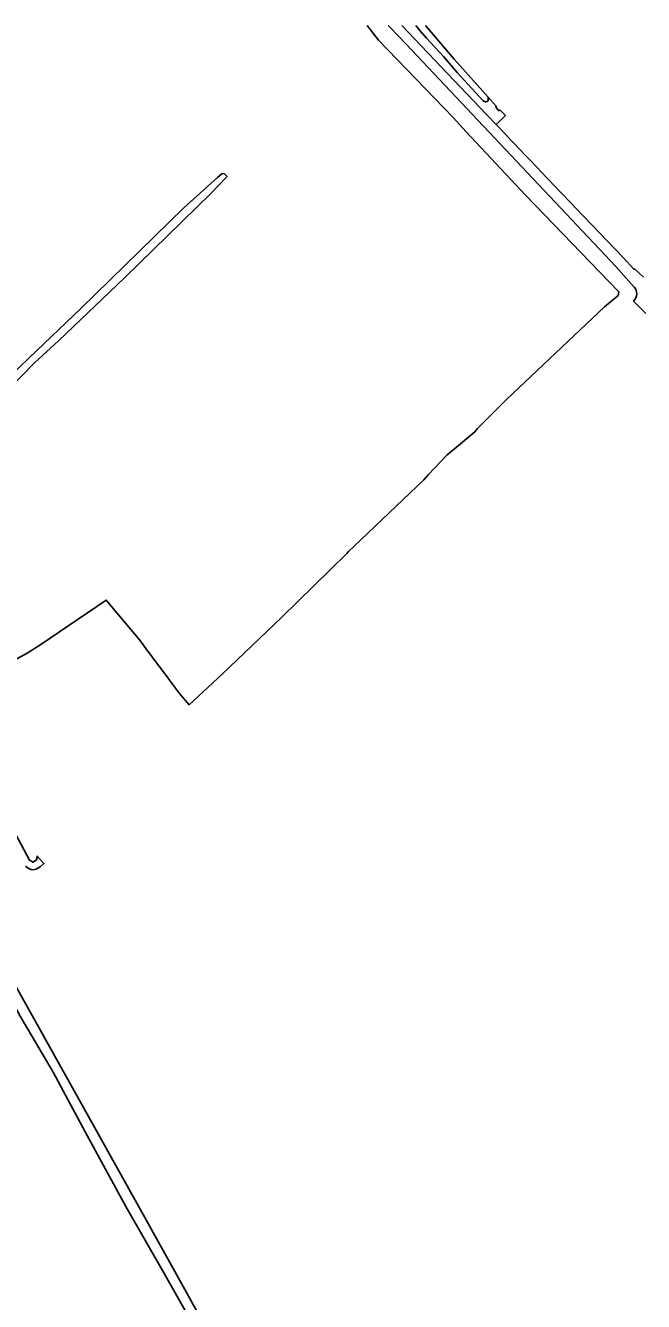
# Model space of a CAD drawing. Extents: x 137999 to 141000, y 397500 to 400501.
# Drawn here: x 140167.8 to 140354.7, y 400114.3 to 400500 of the extents above; entities that cross this region are included whole.
import ezdxf

# ---------------------------------------------------------------- set-up
doc = ezdxf.new("R2010")
doc.units = 0
doc.layers.add('gx-grn-maaiveld', color=7, linetype='Continuous')

msp = doc.modelspace()

# ---------------------------------------------------------------- linework, layer by layer
at = {"layer": 'gx-grn-maaiveld'}
for p, q in [((140281.59, 400500), (140307.2, 400473.1)), ((140307.2, 400473.1), (140310.08, 400470.08)), ((140351.66, 400416.66), (140355.41, 400412.93))]:
    msp.add_line(p, q, dxfattribs=at)
for points in [[(140271.14, 400500), (140274.54, 400495.62), (140297.08, 400472.15), (140301.06, 400467.89), (140319.02, 400448.67), (140347.09, 400419.59), (140347.24, 400419.43), (140347.05, 400418.43), (140342.87, 400414.97), (140313.23, 400386.94), (140304.48, 400378.21), (140303.69, 400377.2), (140297.55, 400372.03), (140295.36, 400370.2), (140289.68, 400364.24), (140288.21, 400362.69), (140267.21, 400342.58), (140265.53, 400340.96), (140264.93, 400340.37), (140245.25, 400321.07), (140227.34, 400304.01), (140217.26, 400294.68), (140214.34, 400298.11), (140211.35, 400302.13), (140210.43, 400303.38), (140210.05, 400303.88), (140208.17, 400306.43), (140207.08, 400307.7), (140205.19, 400310.31), (140204.74, 400310.92), (140202.37, 400314.17), (140192.26, 400326.32), (140172.5, 400312.83), (140168.3, 400310.23), (140160.78, 400306.09)], [(140277.52, 400500), (140277.96, 400499.55), (140282.96, 400494.35), (140346.26, 400427.16), (140351.8, 400421.05)], [(140307.73, 400478.29), (140307.73, 400477.8), (140307.74, 400477.42), (140307.52, 400477.06), (140306.95, 400476.91), (140306.15, 400477.19), (140298.35, 400485.83), (140294.19, 400490.62), (140289.02, 400496.19), (140287.05, 400498.47), (140285.81, 400500)], [(140288.79, 400500), (140297.44, 400489.86), (140307.73, 400478.29)], [(140310.08, 400470.08), (140312.9, 400472.77), (140311.27, 400474.47), (140310.96, 400474.18), (140310.25, 400474.97), (140310.03, 400475.73), (140307.73, 400478.29)], [(140310.08, 400470.08), (140312.61, 400467.42), (140314.55, 400465.39), (140315.59, 400464.3), (140317.05, 400462.76), (140319.01, 400460.71), (140320.58, 400459.06), (140323.99, 400455.48), (140325.18, 400454.23), (140326.14, 400453.23), (140327.21, 400452.12), (140332.61, 400446.48), (140334.21, 400444.81), (140348.64, 400429.76), (140351.79, 400426.32), (140352.06, 400426.34), (140354.67, 400423.88)], [(140135.6, 400363.68), (140152.75, 400380.35), (140156.29, 400383.63), (140162.52, 400389.73), (140170.57, 400398.01), (140177.78, 400404.71), (140197.73, 400423.75), (140223.97, 400449.28), (140228.52, 400454.05), (140228.77, 400454.31), (140227.97, 400455.16), (140227.32, 400455.22), (140225.89, 400454.09), (140215.68, 400444.93), (140184.57, 400414.49), (140168.91, 400399.51), (140153.25, 400384.43), (140140.21, 400372.36)], [(140170.07, 400244.73), (140171.04, 400244.99), (140172.21, 400245.64), (140173.37, 400246.65), (140171.4, 400248.93), (140171.34, 400248.48), (140171.1, 400247.74), (140170.13, 400247.12), (140169.02, 400247.72), (140163.14, 400258.62), (140151.54, 400279.65), (140145.27, 400291.43)], [(140114.57, 400286.06), (140114.97, 400286.66), (140116.37, 400287.48), (140117.97, 400287.9), (140119.59, 400287.11), (140128.62, 400268.72), (140133.12, 400260.93), (140133.13, 400260.12), (140132.13, 400259.11), (140130.94, 400258.29), (140129.93, 400258.48), (140134.58, 400250.94), (140134.71, 400251.6), (140135.88, 400252.4), (140137.19, 400252.54), (140138.65, 400250.33), (140147.35, 400234.54), (140156.57, 400218.5), (140166.2, 400200.49), (140176.21, 400183.54), (140185.85, 400165.53), (140198.15, 400142.96), (140210.04, 400122.22), (140224.88, 400096)], [(140229.18, 400094.06), (140204.36, 400138.76), (140150.28, 400235.6)]]:
    msp.add_lwpolyline(points, dxfattribs=at)
for centre, radius, start, end in [((140349.46, 400418.93), 3.16, 314.2281, 42.17), ((140170.48, 400248.24), 3.53, 221.2963, 263.1803)]:
    msp.add_arc(centre, radius, start, end, dxfattribs=at)

doc.saveas('drawing.dxf')
